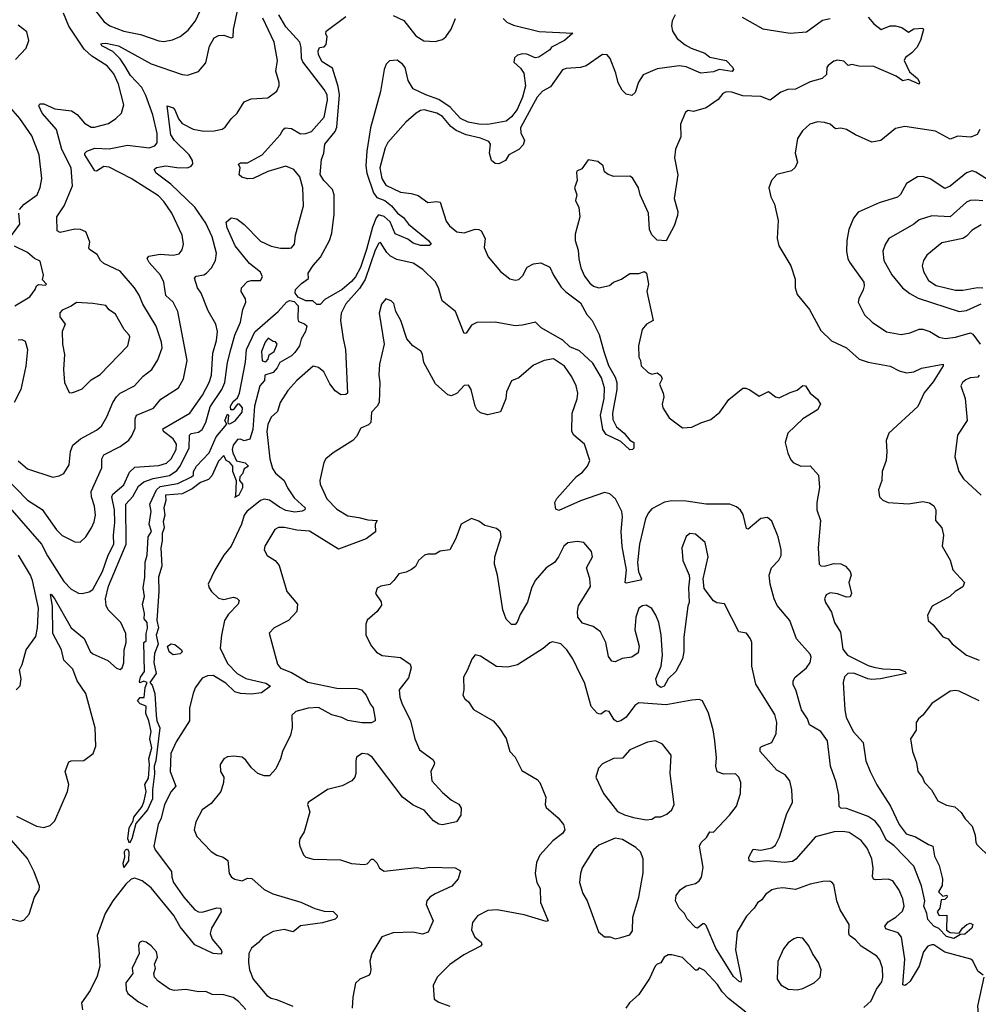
# Model space of a CAD drawing. Extents: x 2056909 to 2160450, y 827444 to 1016825.
# Tile 419 of 501: x 2114163 to 2119429, y 982406 to 987819. Entities that reach past the tile are written whole.
import ezdxf

# ---------------------------------------------------------------- set-up
doc = ezdxf.new("R2010")
doc.units = 0

msp = doc.modelspace()

# ---------------------------------------------------------------- linework, layer by layer
at = {"layer": '0CON10XD'}
for points in [[(2114080.9, 985305), (2114205, 985177.9), (2114286.6, 985126.6), (2114365.6, 985015), (2114395, 984983.5), (2114465, 984947.5), (2114494.2, 984945.8), (2114525, 984976), (2114557.5, 985025), (2114572.4, 985057.6), (2114578.8, 985095), (2114573.1, 985145), (2114556.2, 985195), (2114555.4, 985225), (2114613.8, 985355), (2114613.8, 985405), (2114625, 985427.1), (2114715, 985471.5), (2114762.3, 985507.7), (2114779.5, 985530.5), (2114797.1, 985572.9), (2114796.6, 985625), (2114803.8, 985645), (2114897.1, 985682.9), (2114937.6, 985732.4), (2115035, 985794.5), (2115062.5, 985845), (2115083.2, 985945), (2115031.8, 986215), (2115006, 986266), (2114965, 986302), (2114953.8, 986375), (2114936.8, 986415), (2114873.6, 986483.6), (2114863.1, 986505), (2114872.2, 986517.8), (2114935, 986529.3), (2115005, 986523.6), (2115038.7, 986531.3), (2115055, 986553.3), (2115063.1, 986585), (2115054.5, 986634.5), (2114999.1, 986755), (2114955, 986818.6), (2114925, 986850), (2114774.4, 986945), (2114655, 987007.9), (2114625, 987011.1), (2114585, 986985.8), (2114575, 986987.5), (2114520.3, 987075), (2114520.4, 987085), (2114530.6, 987095), (2114575, 987112.1), (2114655, 987108.6), (2114755, 987128.1), (2114874, 987114), (2114905, 987124.6), (2114918.1, 987141.9), (2114917, 987193), (2114893.9, 987295), (2114855, 987401.9), (2114834, 987445), (2114771.2, 987511.2), (2114740.9, 987565), (2114715, 987603.7), (2114675, 987643.4), (2114613.1, 987675), (2114608, 987685), (2114615, 987688.5), (2114635, 987690), (2114705, 987675.2), (2114885, 987576.7), (2115055, 987517.5), (2115085, 987512.9), (2115145, 987534), (2115185, 987581.2), (2115206.1, 987673.9), (2115231.1, 987718.9), (2115255, 987730.9), (2115284.2, 987734.2), (2115325, 987718), (2115335, 987722.5), (2115336.7, 987765), (2115362.8, 987885)], [(2114155, 985393.5), (2114205, 985349.2), (2114344.4, 985304.4), (2114379.3, 985310.7), (2114405.4, 985324.6), (2114435, 985371.2), (2114442.3, 985445), (2114455, 985478.9), (2114495.7, 985514.3), (2114585, 985561.8), (2114611.1, 985585), (2114641.8, 985635), (2114673.8, 985715), (2114694.1, 985745.9), (2114715.3, 985764.7), (2114793.3, 985806.7), (2114840.8, 985859.2), (2114887.8, 985895), (2114922.1, 985947.9), (2114945.4, 986015), (2114942.3, 986045), (2114913, 986133), (2114839.1, 986255), (2114818.8, 986305), (2114793.5, 986345), (2114715, 986435.7), (2114625, 986478.6), (2114607.1, 986495), (2114587.7, 986527.7), (2114546.2, 986555), (2114542.5, 986565), (2114548, 986595), (2114535, 986630), (2114525, 986652.5), (2114495.9, 986665.9), (2114465, 986666.9), (2114385, 986649.4), (2114368.1, 986658.1), (2114367.3, 986735), (2114406.7, 986795), (2114453.3, 986905), (2114445.3, 987005), (2114394.8, 987105), (2114365.4, 987215), (2114285.3, 987305), (2114268.1, 987345), (2114273.8, 987356.2), (2114295, 987356.2), (2114355, 987328.9), (2114447.3, 987317.3), (2114478.3, 987298.2), (2114519.1, 987249.1), (2114555, 987228.1), (2114573, 987227), (2114651.2, 987248.8), (2114691.4, 987275), (2114722.5, 987305), (2114735, 987350), (2114704.6, 987465), (2114680.6, 987520.6), (2114642.3, 987565), (2114558.6, 987618.6), (2114516.8, 987656.8), (2114433, 987783), (2114402.3, 987855)], [(2114573.8, 987873.8), (2114626.3, 987806.3), (2114657.1, 987785), (2114735, 987755.9), (2114826.4, 987736.4), (2114927.5, 987702.5), (2114955, 987699.6), (2115002.3, 987707.7), (2115043.7, 987726.3), (2115088.7, 987761.3), (2115127.7, 987812.3), (2115167.5, 987895)], [(2117763.9, 987846.1), (2117747, 987813), (2117743.6, 987785), (2117749.1, 987755), (2117775, 987714.4), (2117819.6, 987679.6), (2117851.5, 987661.5), (2117927.5, 987635), (2117955, 987613.2), (2118043.6, 987593.6), (2118080.8, 987555), (2118084.2, 987545), (2118077.1, 987532.9), (2118005.6, 987544.4), (2117975, 987531.4), (2117905, 987525.5), (2117825, 987559.3), (2117785, 987565.7), (2117665, 987547.8), (2117588.1, 987515), (2117561.9, 987475), (2117545, 987418.8), (2117525, 987402.5), (2117495, 987410), (2117472.1, 987432.1), (2117451.5, 987471.5), (2117438.1, 987525), (2117407.1, 987605), (2117390, 987625), (2117365, 987626.9), (2117274.4, 987565.6), (2117244.4, 987555.6), (2117165, 987550.6), (2117145, 987542.9), (2117079.7, 987450.3), (2117035, 987425.7), (2117005, 987393.1), (2116974.1, 987335.9), (2116913.4, 987225), (2116916.2, 987196.2), (2116935.4, 987155), (2116929.2, 987130.8), (2116904.7, 987105.3), (2116850, 987075), (2116832, 987045), (2116795, 987025.8), (2116775, 987027.5), (2116754.3, 987045), (2116744.5, 987085), (2116750, 987135), (2116739.2, 987149.3), (2116695, 987167.1), (2116615, 987186.4), (2116559.9, 987209.9), (2116532.2, 987232.2), (2116485, 987286.8), (2116455, 987303.9), (2116385, 987322.5), (2116365, 987319.8), (2116340, 987305), (2116284.4, 987255.6), (2116185, 987144.2), (2116170.8, 987115), (2116140.9, 987005), (2116152, 986945), (2116175, 986909.7), (2116255, 986871.1), (2116312.7, 986862.7), (2116351.5, 986851.5), (2116405, 986814.5), (2116455, 986820), (2116472, 986815), (2116505, 986710.8), (2116524.4, 986685), (2116565, 986653.3), (2116605, 986647.5), (2116665, 986667.5), (2116685, 986666), (2116697.9, 986657.9), (2116720, 986615), (2116714.2, 986565.8), (2116737.1, 986515), (2116805, 986433.5), (2116855, 986394.5), (2116885, 986386.5), (2116905, 986390.6), (2116926.7, 986413.3), (2116951.2, 986458.8), (2116985, 986476.7), (2117025, 986482.9), (2117075, 986458.6), (2117094.7, 986414.7), (2117138.2, 986348.2), (2117162.4, 986322.4), (2117243, 986263), (2117277.9, 986197.9), (2117308.6, 986165), (2117347.2, 986087.2), (2117371.5, 985995)], [(2114030.5, 985220.5), (2114282.9, 984935), (2114315, 984870.9), (2114405, 984730.9), (2114445, 984688.5), (2114485, 984665.5), (2114505, 984663.6), (2114545, 984673.6), (2114565, 984686.7), (2114617.8, 984785), (2114649.5, 984875), (2114680, 984935), (2114677.1, 984985), (2114684.8, 985054.8), (2114683.3, 985125), (2114668.9, 985195), (2114675, 985211.2), (2114735, 985261.2), (2114765, 985332.2), (2114795, 985358.7), (2114927.1, 985367.1), (2114968.8, 985381.2), (2114995, 985403.9), (2115022.4, 985455), (2115024.7, 985485), (2115005.9, 985515), (2114953.2, 985555), (2114949.8, 985570.2), (2115097.9, 985655), (2115166.9, 985755), (2115203.1, 985825), (2115216.7, 985865), (2115224, 985985), (2115243.8, 986055), (2115249.5, 986105), (2115240.9, 986145), (2115198.5, 986218.5), (2115159.1, 986315), (2115138.8, 986345), (2115122.4, 986397.6), (2115131.7, 986408.3), (2115174, 986416), (2115189.4, 986425), (2115216.7, 986455), (2115238.9, 986495), (2115244.5, 986535.5), (2115220.3, 986625), (2115185, 986699.6), (2115125, 986787.5), (2114993.7, 986913.7), (2114912.2, 986975), (2114901.4, 986995), (2114914.6, 987005.4), (2114965, 987014.5), (2115025.3, 987005.3), (2115085, 987004.4), (2115105, 987012.5), (2115113.2, 987026.8), (2115112.2, 987045), (2115093.5, 987075), (2115013.6, 987153.6), (2114992.5, 987185), (2114972.5, 987345), (2115005, 987334.2), (2115015, 987322.5), (2115034.3, 987274.3), (2115055, 987248.5), (2115115, 987216.8), (2115175, 987206.1), (2115231.7, 987208.3), (2115275, 987217.5), (2115291.5, 987228.5), (2115325, 987273.8), (2115357.5, 987305), (2115395, 987366.2), (2115435, 987384.2), (2115525, 987388.6), (2115575.8, 987425), (2115587.5, 987455), (2115587.3, 987472.7), (2115570.5, 987535), (2115579.1, 987595), (2115560.8, 987695), (2115497.7, 987827.7)], [(2114145, 983440.5), (2114255, 983384.6), (2114295, 983378.5), (2114330.2, 983389.8), (2114355, 983414), (2114425.4, 983575), (2114433.1, 983615), (2114413.1, 983685), (2114431.7, 983738.3), (2114445, 983744.6), (2114515, 983746.2), (2114565.9, 983784.1), (2114580.2, 983825), (2114576.5, 983925), (2114525, 984114.4), (2114478.2, 984185), (2114455, 984247.8), (2114405, 984298), (2114392.1, 984355), (2114345.3, 984445), (2114343.3, 984595), (2114331.7, 984658.3), (2114335, 984661.2), (2114355, 984633.8), (2114445.8, 984475.8), (2114517.6, 984417.6), (2114549.1, 984345), (2114565, 984332.5), (2114646.3, 984296.3), (2114694.5, 984254.5), (2114715, 984246.2), (2114725.7, 984255), (2114735, 984282.5), (2114736.3, 984355), (2114746.6, 984395), (2114745.3, 984445), (2114718.9, 984505), (2114648.7, 984575), (2114638.5, 984598.5), (2114633.9, 984635), (2114651.1, 984705), (2114747.6, 984935), (2114746.1, 985155), (2114785, 985197.7), (2114815.1, 985254.9), (2114845, 985278.7), (2114895, 985296.7), (2114985, 985313.6), (2115025, 985339.7), (2115045.1, 985365), (2115092.9, 985465), (2115094.8, 985535.2), (2115105.3, 985544.7), (2115145, 985550.3), (2115164.5, 985565.5), (2115184.5, 985605), (2115209.1, 985690.9), (2115274, 985785), (2115288.8, 985825), (2115304.5, 985935), (2115322.3, 986005), (2115345.1, 986084.9), (2115375.9, 986155), (2115388.9, 986225), (2115404.2, 986265), (2115402.5, 986285), (2115378.9, 986325), (2115381.1, 986345), (2115415, 986379.5), (2115435, 986385.4), (2115485, 986384.5), (2115497.3, 986405), (2115485, 986431.5), (2115425, 986478.4), (2115346.6, 986575), (2115303.1, 986675), (2115296.2, 986705), (2115325, 986730), (2115355, 986723.1), (2115395, 986692.5), (2115485, 986600.4), (2115543.6, 986573.6), (2115595, 986563.3), (2115645, 986562.5), (2115655.7, 986565), (2115671.5, 986585), (2115678.5, 986635), (2115721.8, 986795), (2115718.1, 986895), (2115702.5, 986955), (2115669.6, 986995), (2115625, 987012.9), (2115525, 986983.9), (2115445, 986946), (2115414.1, 986944.1), (2115383.4, 986953.4), (2115368.1, 986965), (2115374, 987005), (2115363.8, 987025), (2115375, 987032), (2115415, 987031.8), (2115495.5, 987075), (2115594.5, 987185), (2115609.4, 987215), (2115621.2, 987225), (2115655, 987220), (2115705, 987190.4), (2115735, 987193.3), (2115765.2, 987204.8), (2115835, 987282.5), (2115854.1, 987375.9), (2115851.7, 987405), (2115836.1, 987435), (2115717.5, 987587.5), (2115710.3, 987605), (2115709, 987665), (2115701.2, 987695), (2115625, 987779.2), (2115587.1, 987845)], [(2116819.5, 987825), (2116838.6, 987805), (2116875, 987788), (2117016, 987754), (2117202.5, 987745), (2117156.2, 987705), (2117085, 987666.7), (2117075, 987653.3), (2117015, 987612.5), (2116995, 987609.2), (2116948.9, 987628.9), (2116925, 987631.1), (2116897.1, 987622.9), (2116880.6, 987609.4), (2116877.8, 987585), (2116915, 987552.3), (2116932, 987525), (2116941.7, 987455), (2116925, 987392.5), (2116895, 987325.5), (2116865, 987283.8), (2116835, 987260.5), (2116735, 987242.5), (2116685, 987243.9), (2116626.2, 987255), (2116585, 987275.6), (2116527.9, 987337.9), (2116465, 987379.6), (2116393.8, 987405), (2116325, 987438.8), (2116296.2, 987485), (2116280, 987555), (2116266, 987575), (2116236.2, 987596.2), (2116195, 987592.7), (2116176.5, 987575), (2116164.4, 987545), (2116145.5, 987424.5), (2116090.8, 987225), (2116069.7, 987095), (2116065.2, 987014.8), (2116069.5, 986975), (2116106.4, 986866.4), (2116125, 986841.8), (2116169.4, 986825), (2116205.8, 986795), (2116238.8, 986755), (2116271.5, 986731.5), (2116298.6, 986695), (2116408, 986605), (2116423.3, 986585), (2116413.6, 986576.4), (2116365, 986577.5), (2116325, 986590), (2116295, 986612.5), (2116225, 986641.2), (2116197.9, 986707.9), (2116165, 986737.6), (2116134.7, 986745.3), (2116120.2, 986729.8), (2116101, 986679), (2116068.8, 986555), (2116035, 986456.5), (2116008, 986405), (2115985, 986378.5), (2115935, 986334.7), (2115839.4, 986280.6), (2115813.6, 986253.6), (2115795, 986253.8), (2115774, 986274), (2115735, 986272.8), (2115693.2, 986293.2), (2115676.4, 986315), (2115678.6, 986335), (2115711.7, 986368.3), (2115750, 986395), (2115747.5, 986425), (2115775, 986467.5), (2115815, 986512.5), (2115864.2, 986605), (2115877.5, 986645), (2115890.3, 986749.7), (2115889.4, 986855), (2115880.6, 986885), (2115834.4, 986935), (2115812.9, 986967.1), (2115820.7, 987049.3), (2115834, 987085), (2115839.2, 987135), (2115895, 987204.4), (2115905, 987228.6), (2115919.7, 987405), (2115912, 987452), (2115881.7, 987551.7), (2115825, 987586.9), (2115803.9, 987625), (2115802.9, 987647.1), (2115810, 987665), (2115835, 987670), (2115847, 987683), (2115852.5, 987725), (2115845, 987740), (2115846.2, 987755), (2115955, 987835.5)], [(2116215, 987841.1), (2116273.7, 987813.7), (2116339.2, 987729.2), (2116382.3, 987702.3), (2116445, 987699.1), (2116485, 987710.4), (2116504.4, 987725), (2116532.6, 987767.4), (2116557.3, 987825)], [(2118825, 987832), (2118855, 987795.7), (2118895, 987764.2), (2118945, 987784.2), (2118974.1, 987784.1), (2119010, 987775), (2119045, 987750), (2119075, 987768.8), (2119125, 987772.5), (2119128.8, 987765), (2119111.2, 987705), (2119091.4, 987665), (2119065, 987637.1), (2119028.6, 987611.4), (2119022, 987595), (2119051.5, 987531.5), (2119095.4, 987495), (2119106.8, 987475), (2119105.3, 987464.7), (2119045, 987490), (2119015, 987483.3), (2118977.7, 987507.7), (2118855, 987561.5), (2118772.6, 987562.6), (2118735, 987572.5), (2118715, 987566.2), (2118691.5, 987591.5), (2118655, 987595.6), (2118635, 987591.4), (2118603.6, 987566.4), (2118597.5, 987555), (2118595, 987517.5), (2118571.2, 987495), (2118505, 987477.5), (2118425, 987436.9), (2118382.5, 987435), (2118345, 987420), (2118285, 987376), (2118235, 987395.8), (2118135, 987400), (2118075, 987419.5), (2118045, 987421.9), (2118026.6, 987413.4), (2117999.3, 987380.7), (2117935, 987334), (2117865, 987313.8), (2117835, 987320), (2117820.5, 987309.5), (2117793.8, 987245), (2117794.2, 987175), (2117765, 987107.5), (2117760.3, 987059.7), (2117778.1, 986965), (2117757.5, 986835), (2117778.1, 986765), (2117777.3, 986742.7), (2117758.8, 986685), (2117715, 986602.5), (2117665, 986606.7), (2117635, 986636.7), (2117622.9, 986665), (2117616.5, 986755), (2117571.1, 986855), (2117561.9, 986895), (2117540.6, 986930.6), (2117529.7, 986949.7), (2117515, 986958), (2117426.1, 986956.1), (2117395, 986966.7), (2117375, 986982.5), (2117367.5, 987015), (2117338.3, 987038.3), (2117285, 987047.5), (2117251.7, 986998.3), (2117224, 986986), (2117221.7, 986978.3), (2117226, 986935), (2117211.4, 986895), (2117223.8, 986855), (2117216.2, 986825), (2117235.5, 986785.5), (2117240, 986735), (2117215, 986640), (2117214.3, 986605), (2117231.5, 986551.5), (2117233.8, 986503.8), (2117245, 986453.8), (2117265, 986408.8), (2117295, 986370), (2117315, 986354.3), (2117345, 986344.3), (2117402.3, 986357.7), (2117425, 986376), (2117468.3, 986391.7), (2117515, 986423.3), (2117565, 986423.8), (2117595, 986433.8), (2117606, 986425), (2117618, 986365), (2117608, 986325), (2117643.3, 986165), (2117606.7, 986145), (2117583.3, 986115), (2117563.3, 986025), (2117563.8, 985963.8), (2117573.3, 985945), (2117576.7, 985915), (2117615, 985880), (2117635, 985870), (2117665, 985877.5), (2117685, 985862.5), (2117692.5, 985845), (2117677.5, 985815), (2117698.8, 985765), (2117701.2, 985745), (2117692.5, 985705), (2117695.8, 985685), (2117730.2, 985630.2), (2117805, 985575.7), (2117855, 985578.1), (2117905, 985603.3), (2117959.4, 985620.6), (2118009.3, 985660.7), (2118058.8, 985731.2), (2118135, 985792.5), (2118153, 985793), (2118175, 985783.3), (2118225, 985748.9), (2118277.5, 985775), (2118316, 985745), (2118335, 985739.5), (2118395, 985769.1), (2118435, 985781.4), (2118465, 985807.8), (2118480.8, 985805), (2118505.4, 985765.4), (2118545, 985732.9), (2118562.7, 985705), (2118545.7, 985674.3), (2118465.3, 985624.7), (2118383.8, 985545), (2118368.8, 985495), (2118383.5, 985436.5), (2118399.5, 985399.5), (2118412.9, 985385), (2118455, 985364.6), (2118505.4, 985365.4), (2118551.2, 985315), (2118557.7, 985247.7), (2118541.4, 985165), (2118543.1, 985125), (2118561.5, 985065), (2118550, 984915), (2118554.2, 984825), (2118565, 984816), (2118584.5, 984814.5), (2118635, 984829.6), (2118675, 984828.2), (2118699.2, 984815), (2118726.2, 984785), (2118730, 984765), (2118717.5, 984725), (2118732.5, 984665), (2118725, 984646.7), (2118705, 984643.5), (2118655, 984662.9), (2118615, 984668.5), (2118593.1, 984656.9), (2118584.5, 984635.5), (2118590, 984615), (2118622, 984562), (2118640, 984505), (2118672.6, 984452.6), (2118685, 984358), (2118711.4, 984325), (2118825, 984268.8), (2118855, 984260), (2118905, 984250.5), (2118995, 984246.9), (2119026.7, 984235), (2119032.5, 984225), (2118892.5, 984195), (2118845, 984192.3), (2118822, 984195), (2118745, 984226.4), (2118712, 984225), (2118695, 984206.2), (2118687.5, 984175), (2118695.3, 984025), (2118704.3, 983984.3), (2118742.2, 983905), (2118796.7, 983845), (2118811.1, 983745), (2118835.2, 983685), (2118872.2, 983612.2), (2118946.2, 983495), (2118995.5, 983395), (2119033.5, 983343.5), (2119085, 983327.3), (2119155, 983284.2), (2119180, 983275), (2119189.5, 983219.5), (2119205, 983187.5)], [(2118132, 987832), (2118245, 987768.9), (2118395, 987744.5), (2118485, 987752.3), (2118573.9, 987816.1), (2118615, 987825.3)], [(2114139.5, 987600.5), (2114198.3, 987661.7), (2114212, 987705), (2114202.1, 987752.1), (2114155, 987788)], [(2114161.8, 986775), (2114186.5, 986805), (2114258.2, 986855), (2114274.6, 986895.4), (2114283.8, 986945), (2114268.7, 987075), (2114229.7, 987179.7), (2114163.6, 987275), (2114102.9, 987345)], [(2119317.7, 987177.7), (2119275, 987162.5), (2119195, 987206.1), (2119025, 987231.1), (2118975, 987220), (2118893.8, 987155), (2118845, 987145.8), (2118755, 987185.7), (2118705.4, 987215.4), (2118675, 987222.2), (2118645, 987219.5), (2118615, 987244.2), (2118585, 987254.3), (2118545, 987257.8), (2118504, 987245), (2118463, 987207), (2118435.7, 987165), (2118423.8, 987085), (2118436, 987035), (2118424.1, 987005.9), (2118402.5, 986987.5), (2118323.3, 986966.7), (2118293.8, 986935), (2118279.2, 986895), (2118288.8, 986845), (2118310, 986805), (2118330, 986715), (2118323.8, 986615), (2118333.8, 986575), (2118398.8, 986465), (2118422.7, 986392.7), (2118422.9, 986345), (2118435, 986307.5), (2118501.2, 986225), (2118565, 986110), (2118622.7, 986052.7), (2118705.4, 986015.4), (2118775, 985952.5), (2118825, 985935.7), (2118945, 985914.4), (2118995, 985888.2), (2119035, 985877.8), (2119075, 985883.1), (2119117.7, 985902.3), (2119236.2, 985925), (2119235.7, 985915), (2119181.3, 985828.7), (2119131.9, 985768.1), (2119097.3, 985692.7), (2118937.5, 985545), (2118923.3, 985505), (2118926.1, 985443.9), (2118923.8, 985395), (2118901.2, 985335), (2118898.8, 985285), (2118881.2, 985235), (2118886.4, 985196.4), (2118905, 985176.7), (2118935, 985163.8), (2119045, 985157.8), (2119125, 985169.2), (2119162.1, 985162.1), (2119185.4, 985145.4), (2119195.7, 985125), (2119193.8, 985065), (2119228.8, 985025), (2119238.8, 984985), (2119231.2, 984925), (2119275, 984847.5), (2119290, 984795), (2119353.8, 984725), (2119345, 984701.2), (2119302, 984675), (2119272.7, 984647.3), (2119176.2, 984595), (2119150, 984545), (2119153.3, 984515), (2119181.2, 984491.2), (2119235, 984426.7), (2119264.2, 984414.2), (2119285, 984387.5), (2119364.6, 984324.6), (2119435, 984298.6)], [(2119438.1, 987215), (2119423.3, 987186.7), (2119387.8, 987172.2), (2119317.7, 987177.7)], [(2119495, 986930.4), (2119415, 986981.1), (2119395, 986987.5), (2119365, 986977.5), (2119275, 986903.6), (2119245, 986891.1), (2119165, 986943.1), (2119125, 986957.1), (2119095, 986954.3), (2119035, 986918), (2119001.7, 986858.3), (2118985, 986842.9), (2118885, 986812.5), (2118769.7, 986760.3), (2118742.9, 986727.1), (2118718.6, 986665), (2118706.5, 986605), (2118705.4, 986545), (2118711.8, 986505), (2118722.2, 986485), (2118800, 986375), (2118802.9, 986355), (2118796.7, 986333.3), (2118772.5, 986285), (2118769.2, 986265), (2118805, 986196), (2118847.1, 986155), (2118925, 986102.7), (2119005, 986087.3), (2119055, 986097.3), (2119105, 986116.7), (2119125, 986117.5), (2119163.9, 986103.9), (2119215, 986073.3), (2119246.6, 986066.6), (2119305, 986073.2), (2119386.4, 986096.4), (2119399.7, 986089.7), (2119438.9, 986035)], [(2119455, 986822.9), (2119412.7, 986827.3), (2119385, 986825.3), (2119365.2, 986814.8), (2119275, 986734.1), (2119175, 986740), (2119105, 986719.1), (2119075, 986694.5), (2118938.1, 986615), (2118916.8, 986583.2), (2118904.6, 986545.4), (2118909.6, 986495), (2118955, 986415.6), (2119013.8, 986343.8), (2119052.7, 986312.7), (2119098.2, 986288.2), (2119325, 986215.3), (2119365, 986220.8), (2119445, 986255.8)], [(2114111.4, 986625), (2114163.1, 986695), (2114157.3, 986755)], [(2119445, 986690), (2119395, 986662.5), (2119365, 986629.2), (2119343.6, 986616.4), (2119228.6, 986591.4), (2119146.9, 986525), (2119128.5, 986495), (2119120.5, 986465), (2119127.7, 986435), (2119155.2, 986385.2), (2119198.1, 986358.1), (2119305, 986332.5), (2119345, 986331.6), (2119425, 986347.3), (2119455, 986345.3)], [(2114136.2, 986245), (2114218.6, 986295), (2114247.5, 986335), (2114255, 986356.2), (2114265, 986363.3), (2114305, 986360), (2114310, 986365), (2114288.3, 986388.3), (2114292.5, 986415), (2114275, 986490.6), (2114244.3, 986505), (2114205, 986538.9), (2114133.4, 986573.4)], [(2117371.5, 985995), (2117397.5, 985917.5), (2117435, 985852.9), (2117443.8, 985825), (2117442.7, 985785), (2117420, 985655), (2117421.1, 985621.1), (2117441.3, 985581.3), (2117482.9, 985545), (2117515, 985506.7), (2117537.5, 985495), (2117537, 985463), (2117530, 985455), (2117515, 985454.3), (2117465, 985499.4), (2117385, 985537.5), (2117366, 985565), (2117354.1, 985644.1), (2117373.9, 985736.1), (2117375.6, 985795), (2117359.1, 985849.1), (2117310.7, 985930.7), (2117239, 985999), (2117185, 986020.3), (2117146, 986056), (2117028.4, 986125), (2116995.8, 986155.8), (2116925, 986139.8), (2116885, 986135.3), (2116775, 986156.5), (2116675, 986153.3), (2116645, 986140), (2116615, 986095.8), (2116605, 986094.3), (2116556.5, 986215), (2116483.2, 986273.2), (2116464.2, 986345), (2116445, 986379.6), (2116376.6, 986445), (2116325, 986481.1), (2116235, 986499.6), (2116199, 986519), (2116179, 986539), (2116145, 986594.4), (2116135, 986589.5), (2116115, 986552.1), (2116060.5, 986389.5), (2116029.6, 986340.4), (2115954.2, 986255.8), (2115929.6, 986205), (2115926, 986165), (2115940.3, 986065), (2115953.1, 986005), (2115963.8, 985765), (2115955, 985758), (2115927.3, 985757.3), (2115895, 985778.8), (2115866.8, 985816.8), (2115833.4, 985883.4), (2115805, 985905.8), (2115775, 985913.8), (2115685, 985835.6), (2115635, 985780), (2115594.5, 985715), (2115578.5, 985665), (2115545, 985633.1), (2115526.1, 985593.9), (2115520.4, 985555), (2115536.6, 985405), (2115550.7, 985350.7), (2115567.1, 985325), (2115615.6, 985285), (2115633.1, 985245), (2115670.1, 985190.1), (2115731.1, 985135), (2115730, 985125), (2115715, 985116.8), (2115675, 985111.3), (2115625, 985120.7), (2115589.7, 985139.7), (2115535, 985176.7), (2115505, 985183.2), (2115485, 985174.7), (2115409.6, 985115), (2115395.9, 985095), (2115381.1, 985045), (2115324.7, 984925), (2115284.7, 984875), (2115235, 984792), (2115198.8, 984715), (2115202.9, 984695), (2115215.9, 984675), (2115255, 984639.4), (2115285, 984631.5), (2115335, 984644.1), (2115355, 984638.8), (2115367.8, 984625), (2115362.9, 984605), (2115309.3, 984550.7), (2115288.1, 984515), (2115271.2, 984435), (2115264.6, 984364.6), (2115305, 984280), (2115357.7, 984225), (2115405, 984197.6), (2115515, 984171.5), (2115540, 984155), (2115491.7, 984118.3), (2115435, 984111.1), (2115375, 984114.3), (2115345, 984123.7), (2115295, 984171.4), (2115225, 984212.9), (2115195, 984212), (2115165, 984198.5), (2115127.5, 984145), (2115115, 984114.2), (2115095.4, 984035), (2115095.3, 983964.7), (2115021.8, 983848.2), (2114993.3, 983785), (2114988.8, 983685), (2115020, 983605), (2114995, 983576.2), (2114957.4, 983505), (2114940.7, 983429.3), (2114923.2, 983395), (2114898.8, 983275), (2114907.1, 983255), (2114996.8, 983136.8), (2114998, 983105), (2115008.2, 983075), (2115064.7, 982995), (2115125, 982925.4), (2115145, 982913.5), (2115165, 982912.7), (2115245, 982936.9), (2115266.2, 982935), (2115270, 982915), (2115217.1, 982825), (2115209.6, 982795), (2115220.4, 982765), (2115270, 982705), (2115273.8, 982695), (2115268.9, 982681.1), (2115226.2, 982686.2), (2115125, 982732.3), (2115045, 982831.1), (2115008.5, 982895), (2114885, 983045.7), (2114835, 983085.7), (2114795, 983099), (2114775, 983094.8), (2114745, 983066.8), (2114674, 982975), (2114631.6, 982905), (2114587.8, 982785), (2114597.5, 982705), (2114603.1, 982615), (2114588.7, 982561.3), (2114548.9, 982481.1), (2114502.9, 982415), (2114508, 982375)], [(2119205, 983187.5), (2119215, 983170), (2119232.5, 983095), (2119231.7, 983058.3), (2119210, 983025), (2119235, 983000), (2119256.1, 983006.1), (2119257.5, 982995), (2119245, 982982.5), (2119225, 982980), (2119217.5, 982935), (2119203.3, 982915), (2119215, 982894), (2119256.7, 982896.7), (2119255, 982813.3), (2119275, 982800), (2119325, 982797.5), (2119342, 982825), (2119366.2, 982845), (2119385, 982852), (2119398.8, 982845), (2119393.8, 982825), (2119355, 982792), (2119330.7, 982789.3), (2119295, 982767.5), (2119255, 982778.1), (2119212.1, 982822.1), (2119185.8, 982835), (2119152.2, 982872.2), (2119147.3, 982905), (2119130, 982945), (2119135.6, 982975), (2119117.2, 983057.2), (2119075.3, 983165.3), (2118967.6, 983277.6), (2118925, 983308.1), (2118889.2, 983379.2), (2118862.6, 983412.6), (2118825, 983438.7), (2118745, 983468), (2118705, 983483.3), (2118674.3, 983484.3), (2118665, 983492.5), (2118664, 983555), (2118647.6, 983627.6), (2118616.9, 983715), (2118600.3, 983855), (2118565, 983906.1), (2118501.7, 983941.7), (2118491.2, 983975), (2118458.6, 984025), (2118426.5, 984135), (2118411.7, 984161.7), (2118412.9, 984185), (2118423.8, 984205), (2118485, 984255.4), (2118504.7, 984285), (2118511.6, 984315), (2118505, 984330.5), (2118430.7, 984415), (2118394.1, 984515), (2118325, 984598.5), (2118307.3, 984635), (2118286.1, 984715), (2118281.2, 984765), (2118293.7, 984806.3), (2118332.8, 984847.2), (2118346.1, 984873.9), (2118346.7, 984905), (2118330.3, 984975), (2118295, 985062.5), (2118271.2, 985081.2), (2118235, 985077.5), (2118165, 985017.5), (2118155, 985022.5), (2118137.9, 985097.9), (2118123.3, 985123.3), (2118101.2, 985141.2), (2118065, 985155.5), (2117935, 985156.2), (2117825, 985172.5), (2117745, 985173.1), (2117705, 985165.5), (2117635, 985128.9), (2117615, 985105.6), (2117601.1, 985075), (2117568.7, 984935), (2117557.7, 984835), (2117563.1, 984783.1), (2117578.1, 984745), (2117573, 984737), (2117495, 984720.8), (2117490, 984725), (2117496.2, 984795), (2117471.8, 984921.8), (2117467, 985005), (2117475.4, 985085), (2117470.5, 985115), (2117436.7, 985185), (2117405, 985212.9), (2117375, 985218.6), (2117244.1, 985174.1), (2117125, 985121.4), (2117108.6, 985128.6), (2117102.9, 985165), (2117113.1, 985186.9), (2117222.1, 985307.9), (2117255, 985332), (2117282, 985365), (2117295.8, 985395.8), (2117265.3, 985485.3), (2117207.1, 985535), (2117196.9, 985555), (2117198.1, 985655), (2117225.8, 985735), (2117229.2, 985765), (2117219.2, 985805), (2117195.8, 985855), (2117155, 985914), (2117095, 985953.8), (2117044.2, 985945.8), (2116985, 985919.2), (2116905, 985849.2), (2116865, 985832.5), (2116837.7, 985772.3), (2116832.9, 985735), (2116805, 985662.5), (2116735, 985646.7), (2116695, 985656.7), (2116673.3, 985675), (2116664.2, 985694.2), (2116643.8, 985785), (2116628.8, 985808.8), (2116605, 985808), (2116566, 985765), (2116535, 985751.4), (2116515, 985756), (2116447.6, 985817.6), (2116383.8, 985935), (2116375, 985980), (2116366.1, 985996.1), (2116323.3, 986025), (2116290, 986065), (2116256, 986165), (2116228.8, 986215), (2116218.3, 986258.3), (2116203.6, 986273.6), (2116175, 986283.3), (2116150, 986255), (2116137.5, 986205), (2116164.2, 986035), (2116140, 985925), (2116136, 985864), (2116142, 985825), (2116137.1, 985715), (2116127.1, 985695), (2116095, 985661.2), (2116090.9, 985605), (2116078.1, 985591.9), (2116037, 985573), (2116012.6, 985527.4), (2115992, 985505), (2115885, 985437.8), (2115845, 985404.2), (2115833.1, 985385), (2115811.4, 985285), (2115814.3, 985265), (2115850.9, 985185), (2115905, 985127.8), (2115965, 985090.6), (2116025, 985082.9), (2116075, 985068.9), (2116126.4, 985066.4), (2116116.2, 985045), (2116117.1, 985002.9), (2116065.3, 984964.7), (2115915, 984907.5), (2115755, 985006.7), (2115685, 985012.9), (2115617.3, 985027.3), (2115585, 985027.8), (2115565, 985016.2), (2115510, 984925), (2115506, 984905), (2115522.4, 984872.4), (2115565.8, 984845.8), (2115588.3, 984818.3), (2115630, 984675), (2115689.2, 984605), (2115685.8, 984565), (2115639.4, 984515), (2115560, 984475), (2115533.6, 984446.4), (2115578.1, 984275), (2115595, 984253.8), (2115655, 984230), (2115745, 984177.3), (2115905.4, 984144.6), (2116015, 984142.9), (2116040, 984135), (2116065.5, 984105.5), (2116087.4, 984057.4), (2116105.5, 984035), (2116115.8, 983974.2), (2116115.6, 983964.4), (2116096.2, 983953.8), (2116042.7, 983952.7), (2115965, 983965.6), (2115933.1, 983983.1), (2115877.3, 983997.3), (2115805, 984038.2), (2115746.8, 984033.2), (2115678.8, 984015), (2115658.6, 983995), (2115660, 983925), (2115650.6, 983885), (2115605.6, 983795), (2115595.6, 983755), (2115570.3, 983699.7), (2115535, 983662), (2115505, 983661.9), (2115471.2, 983675), (2115435.5, 983705.5), (2115405, 983748), (2115384.4, 983764.4), (2115339.5, 983770.5), (2115305, 983766), (2115283.3, 983755), (2115263.3, 983725), (2115266.1, 983686.1), (2115283.9, 983653.9), (2115282.5, 983625), (2115267.1, 983575), (2115215, 983510.8), (2115164.2, 983475), (2115130.3, 983409.7), (2115121.4, 983365), (2115135, 983328.8), (2115215, 983246), (2115245, 983225.8), (2115280, 983215), (2115305.7, 983195.7), (2115314.2, 983125), (2115325.6, 983105.6), (2115343.7, 983093.7), (2115385, 983084.4), (2115415, 983099.2), (2115437.3, 983097.3), (2115505, 983038), (2115553, 983013), (2115707.4, 982967.4), (2115785, 982931.9), (2115835, 982918.5), (2115885, 982916.5), (2115907.5, 982895), (2115907.1, 982885), (2115896, 982874), (2115827, 982853), (2115705, 982838.1), (2115665.7, 982804.3), (2115615, 982816.7), (2115555, 982805.5), (2115500, 982775), (2115474.4, 982745.6), (2115435.8, 982715), (2115421.5, 982685), (2115420, 982635), (2115425.9, 982595), (2115444.7, 982544.7), (2115520.8, 982455), (2115545, 982440), (2115572.6, 982432.6), (2115663.3, 982395)], [(2114445, 985766.7), (2114465, 985773.8), (2114505, 985790), (2114555, 985839.2), (2114605, 985868.1), (2114755.8, 986025), (2114767.5, 986075), (2114763.8, 986085), (2114735.6, 986115.6), (2114689.3, 986199.3), (2114653.6, 986223.6), (2114635, 986246.7), (2114565, 986258.8), (2114475, 986263.3), (2114446.1, 986243.9), (2114395, 986222.5), (2114383, 986207), (2114383.8, 986185), (2114412.5, 986145), (2114395.5, 986104.5), (2114398.1, 986035), (2114407.8, 985977.8), (2114402.9, 985895), (2114409.2, 985825), (2114435, 985770), (2114445, 985766.7)], [(2114765, 983292.5), (2114756.5, 983315), (2114764.6, 983375.4), (2114785.6, 983414.4), (2114789.4, 983435), (2114835, 983493.1), (2114846.2, 983525), (2114857.1, 983575), (2114850.6, 983615), (2114870.5, 983649.5), (2114876, 983725), (2114871.4, 983755), (2114887.9, 983815), (2114877.8, 983865), (2114885.4, 983905), (2114872, 983965), (2114855.8, 984005), (2114857.5, 984045), (2114825, 984058), (2114810, 984075), (2114825, 984092), (2114847.1, 984092.9), (2114852.3, 984147.7), (2114863.3, 984175), (2114845, 984182), (2114823.3, 984173.3), (2114820.8, 984180.8), (2114827.1, 984205), (2114847.5, 984235), (2114844.4, 984395.6), (2114857.5, 984405), (2114857.5, 984445), (2114865.4, 984474.6), (2114863.3, 984505), (2114846.7, 984525), (2114848.6, 984555), (2114838, 984605), (2114847.7, 984647.7), (2114840, 984695), (2114850.8, 984755), (2114852.7, 984837.3), (2114863.3, 984875), (2114868.8, 984975), (2114885.8, 985005), (2114873.8, 985045), (2114884.2, 985115), (2114877.5, 985155), (2114914.8, 985235), (2114935, 985252.3), (2115031.2, 985268.8), (2115106.7, 985305), (2115117.5, 985315), (2115117.5, 985335), (2115133.8, 985365), (2115203, 985437), (2115242.9, 985525), (2115300, 985595), (2115290, 985615), (2115305, 985650), (2115310, 985645), (2115306.2, 985606.2), (2115308.3, 985598.3), (2115316.7, 985596.7), (2115347.1, 985612.9), (2115385, 985661.2), (2115386.2, 985685), (2115370, 985705), (2115360, 985705), (2115335, 985673.3), (2115323.3, 985673.3), (2115320, 985695), (2115335, 985720), (2115359.2, 985740.8), (2115370.8, 985765), (2115403.4, 985936.6), (2115408.1, 986005), (2115455, 986102.5), (2115583.1, 986215), (2115627.8, 986265), (2115645.3, 986274.7), (2115670.2, 986270.2), (2115691.8, 986245), (2115690, 986175), (2115695, 986160), (2115727, 986147), (2115740, 986135), (2115732.5, 986105), (2115708.3, 986061.7), (2115700, 986025), (2115675, 985990), (2115655, 985970.8), (2115592.5, 985935), (2115577.5, 985905), (2115555, 985880), (2115510, 985865), (2115506.7, 985835), (2115482, 985805), (2115451.9, 985695), (2115444.2, 985565), (2115427, 985513), (2115395, 985503.3), (2115375, 985512.5), (2115358.3, 985511.7), (2115335, 985480), (2115330, 985455), (2115333.3, 985436.7), (2115354, 985394), (2115401.7, 985381.7), (2115420, 985365), (2115395, 985350), (2115387, 985323), (2115372.5, 985305), (2115370, 985285), (2115387.5, 985265), (2115387.5, 985245), (2115372.5, 985215), (2115365.7, 985204.3), (2115342.5, 985192.5), (2115350, 985200), (2115353, 985283), (2115333.3, 985335), (2115333.3, 985365), (2115315, 985386.7), (2115297.5, 985395), (2115285, 985422.5), (2115255, 985391.2), (2115218.1, 985311.9), (2115199.2, 985290.8), (2115155, 985273.6), (2115110, 985240), (2115055, 985211.9), (2114964.2, 985205), (2114966.2, 985175), (2114954.5, 985135), (2114960, 985095), (2114950.9, 985060.9), (2114955.7, 985025), (2114944.4, 984995), (2114945.6, 984954.4), (2114937.5, 984915), (2114943.3, 984815), (2114924.5, 984755), (2114926.7, 984675), (2114915.4, 984515), (2114925.5, 984475), (2114912.4, 984435), (2114922.9, 984385), (2114903.8, 984335), (2114899.2, 984285), (2114911.5, 984225), (2114876.7, 984175), (2114890.9, 984160.9), (2114905.4, 984115), (2114913.1, 983995), (2114915.4, 983965), (2114931.9, 983925), (2114910.5, 983745), (2114900.6, 983715), (2114903.1, 983673.1), (2114891.5, 983585), (2114891.9, 983535), (2114864.1, 983475), (2114800.7, 983399.3), (2114779.3, 983315), (2114765, 983292.5)], [(2114155, 986058.5), (2114175, 986060), (2114192.2, 986052.2), (2114205.6, 986005), (2114196.4, 985913.6), (2114168.5, 985785), (2114132.9, 985715)], [(2115515, 985937.5), (2115527, 985953), (2115533.6, 985976.4), (2115560, 985995), (2115577.5, 986035), (2115568.3, 986048.3), (2115555, 986050), (2115527.5, 986067.5), (2115510.8, 986045), (2115491.8, 985995), (2115495, 985942.5), (2115515, 985937.5)], [(2119435, 985863.8), (2119426.6, 985853.4), (2119385, 985849.7), (2119360.9, 985839.1), (2119342.9, 985825), (2119333.1, 985805), (2119356.4, 985736.4), (2119368.6, 985615), (2119315.8, 985535), (2119300.6, 985415), (2119321.9, 985335), (2119348.5, 985295), (2119444.3, 985205)], [(2119456.4, 982566.4), (2119427.5, 982587.5), (2119399.2, 982645), (2119388.8, 982655), (2119245, 982693.3), (2119185, 982732.1), (2119173.7, 982733.7), (2119152.9, 982725), (2119128.7, 982695), (2119105.3, 982615), (2119055, 982533.3), (2119035, 982514.4), (2119025, 982510), (2119015, 982513.8), (2119026.1, 982655), (2119007.1, 982775), (2118989.4, 982799.4), (2118921.6, 982821.6), (2118916.5, 982835), (2118935, 982859.6), (2118976.4, 982885), (2119012.4, 982917.6), (2119021.4, 982945), (2119014.3, 982985), (2118995, 983033.3), (2118960, 983085), (2118935, 983094), (2118865, 983090), (2118854.4, 983094.4), (2118847.9, 983107.9), (2118851.2, 983155), (2118844.6, 983205), (2118817.9, 983265), (2118786.4, 983306.4), (2118719.8, 983349.8), (2118685, 983355.4), (2118636.6, 983353.4), (2118535, 983326.9), (2118427, 983203), (2118409.1, 983190.9), (2118364.3, 983185.7), (2118265, 983194.1), (2118198.3, 983188.3), (2118170, 983195), (2118169.2, 983215), (2118191.7, 983258.3), (2118235, 983253.1), (2118295, 983265.5), (2118315, 983280), (2118337.1, 983325), (2118377.9, 983455), (2118407.8, 983515), (2118404.1, 983585.9), (2118393.8, 983635), (2118368.3, 983668.3), (2118322.9, 983692.9), (2118230, 983795), (2118230, 983815), (2118237.6, 983822.4), (2118294.5, 983845.5), (2118318.1, 983895), (2118323.1, 983955), (2118311.2, 983998.8), (2118206.5, 984165), (2118185.8, 984265), (2118185.8, 984395), (2118177.5, 984415), (2118155, 984446), (2118113.8, 984453.8), (2118035, 984606.7), (2117993.6, 984613.6), (2117973.6, 984623.6), (2117922.3, 984692.3), (2117918, 984745), (2117946, 984865), (2117928, 984945), (2117875, 984991.2), (2117845, 984993.3), (2117825, 984977.5), (2117800, 984915), (2117806.2, 984845), (2117841.2, 984765), (2117843.3, 984745), (2117838, 984695), (2117840, 984615), (2117832.9, 984595), (2117811.2, 984425), (2117811.5, 984345), (2117803.8, 984305), (2117766.7, 984235), (2117726.2, 984195), (2117703.3, 984155), (2117685, 984147.7), (2117665, 984162.2), (2117658.2, 984195), (2117686.6, 984265), (2117694.5, 984324.5), (2117686.6, 984436.6), (2117674.2, 984505), (2117657.8, 984545), (2117635, 984581.9), (2117605, 984600), (2117585, 984596.9), (2117565, 984584.2), (2117546.9, 984535), (2117542, 984465), (2117566.7, 984375), (2117561.1, 984338.9), (2117525, 984313.5), (2117473.5, 984306.5), (2117435, 984288.6), (2117415, 984292), (2117397.6, 984317.6), (2117383.6, 984395), (2117353.5, 984453.5), (2117313.6, 984483.6), (2117255, 984500.8), (2117230, 984535), (2117227.2, 984565), (2117233.4, 984596.6), (2117297.9, 984702.1), (2117295.9, 984745.9), (2117276.2, 984805), (2117309.2, 984865), (2117304.2, 984895), (2117262.5, 984945), (2117225, 984950.8), (2117175, 984942.5), (2117152, 984925), (2117122, 984865), (2117100, 984835), (2117054.6, 984805.4), (2116994.6, 984735.4), (2116975, 984693.3), (2116953.1, 984616.9), (2116911.7, 984548.3), (2116895, 984506.7), (2116885, 984493.8), (2116865, 984493.8), (2116835, 984524), (2116817.1, 984575), (2116787.1, 984765), (2116770.4, 984825), (2116772.3, 984865), (2116808, 984975), (2116803.6, 985003.6), (2116781.7, 985021.7), (2116718.3, 985038.3), (2116685, 985062.5), (2116645, 985077.5), (2116587.5, 985045), (2116556.9, 984963.1)], [(2116556.9, 984963.1), (2116525.6, 984904.4), (2116472.7, 984897.3), (2116445, 984880), (2116405, 984881.2), (2116387.5, 984875), (2116353.3, 984845), (2116337, 984813), (2116314.3, 984795.7), (2116285, 984780.8), (2116245, 984773.3), (2116218.8, 984735), (2116195.7, 984714.3), (2116147.5, 984705), (2116126.1, 984693.9), (2116116.7, 984665), (2116148.3, 984618.3), (2116149.7, 984600.3), (2116126, 984565), (2116072.1, 984517.9), (2116064, 984495), (2116064, 984435), (2116095.8, 984375), (2116122.6, 984342.6), (2116153.8, 984323.8), (2116255, 984311.8), (2116308.1, 984275), (2116313.1, 984255), (2116298.8, 984201.2), (2116248.1, 984135), (2116250.6, 984095), (2116261.4, 984061.4), (2116310, 983965), (2116334.1, 983865.9), (2116359.2, 983805), (2116432.2, 983752.2), (2116441.4, 983735), (2116439.4, 983725), (2116421.1, 983685), (2116427.5, 983635), (2116485, 983570.8), (2116535, 983527.5), (2116575.8, 983505.8), (2116587.5, 983485), (2116586.7, 983445), (2116561.7, 983408.3), (2116485, 983392.2), (2116465, 983395.7), (2116436, 983415), (2116385, 983473.3), (2116325, 983501.1), (2116265.3, 983545.3), (2116100, 983765), (2116075, 983780.8), (2116045, 983784.2), (2116013.8, 983765), (2116008.8, 983745), (2116010, 983675), (2116003.3, 983655), (2115986.7, 983635), (2115935, 983606.2), (2115853, 983587), (2115748, 983515), (2115744.2, 983504.2), (2115756.7, 983465), (2115726.2, 983355), (2115701.2, 983315), (2115698.8, 983295), (2115701.2, 983275), (2115722.5, 983227.5), (2115735, 983214.4), (2115775, 983204.5), (2115925, 983200.8), (2115985, 983180.8), (2116055, 983173.8), (2116072.3, 983177.7), (2116095, 983203.3), (2116105, 983203.3), (2116125, 983183.3), (2116140, 983155), (2116165, 983138), (2116345, 983157.5), (2116375, 983153.5), (2116415, 983159.4), (2116555, 983156.2), (2116585, 983140), (2116570.8, 983095), (2116537.5, 983055), (2116445, 983013.1), (2116415.5, 982994.5), (2116399.2, 982975), (2116395.8, 982955), (2116434.2, 982865), (2116406.7, 982803.3), (2116375, 982792.5), (2116322.4, 982802.4), (2116215, 982798.2), (2116153, 982777), (2116096.7, 982685), (2116087, 982643), (2116092.3, 982597.7), (2116088, 982575), (2116078.8, 982565), (2116031.2, 982545), (2116007, 982523), (2115992.9, 982445), (2115990, 982385)], [(2114143.3, 984135), (2114165, 984157.5), (2114170.8, 984195), (2114161.1, 984245), (2114176.6, 984273.4), (2114198.8, 984355), (2114251.2, 984428.8), (2114260.5, 984475), (2114265.7, 984584.3), (2114233.2, 984735), (2114221.2, 984765), (2114155.9, 984875)], [(2115005, 984326.7), (2114984.3, 984344.3), (2114974, 984375), (2114995, 984388.1), (2115015, 984384.4), (2115051.2, 984355), (2115056, 984344), (2115045, 984333.3), (2115005, 984326.7)], [(2118801.3, 982388.7), (2118841.5, 982425), (2118870.9, 982489.1), (2118899.7, 982530.3), (2118905.4, 982554.6), (2118902.9, 982605), (2118887.8, 982647.8), (2118871.1, 982671.1), (2118786.3, 982726.3), (2118755, 982760.9), (2118722.2, 982785), (2118717.7, 982797.7), (2118720, 982845), (2118670, 982925), (2118652.3, 982975), (2118636, 983065), (2118625, 983076.7), (2118613.6, 983083.6), (2118575, 983081.4), (2118505, 983066.4), (2118425, 983037.8), (2118355, 983045.6), (2118325, 983042.9), (2118294.6, 983035.4), (2118259.7, 983010.3), (2118239.6, 982980.4), (2118216.4, 982963.6), (2118198.6, 982935), (2118155, 982890), (2118103.8, 982805), (2118094.7, 982704.7), (2118127.8, 982542.2), (2118125, 982527.5), (2118115, 982530.8), (2118085, 982559.6), (2117986.7, 982715), (2117935, 982839.4), (2117925, 982848.9), (2117915, 982849.1), (2117885.9, 982824.1), (2117875, 982828.5), (2117829.5, 982875), (2117814.7, 982904.7), (2117785.6, 982935), (2117766.2, 982975), (2117769.5, 983005), (2117793, 983037), (2117825, 983056.5), (2117875, 983070.6), (2117895, 983085.7), (2117907.9, 983105), (2117918, 983158), (2117897.5, 983275), (2117906, 983295), (2117936.7, 983323.3), (2117955, 983353.3), (2117975, 983352.9), (2118062.9, 983445), (2118100.5, 983495), (2118123.5, 983565), (2118124.3, 983625), (2118114.4, 983654.4), (2118095, 983673.8), (2118031.2, 983671.2), (2117995, 983683.3), (2117988.1, 983715), (2117990.9, 983760.9), (2117982.5, 983855), (2117972, 983915), (2117946.5, 984006.5), (2117913.9, 984073.9), (2117895, 984081.2), (2117855, 984078.6), (2117715, 984051.8), (2117565, 984064.2), (2117541.4, 984048.6), (2117494.4, 983985), (2117465, 983963.6), (2117445, 983958.1), (2117429.4, 983969.4), (2117401.2, 984015), (2117381.3, 984018.7), (2117355, 984001.2), (2117345, 984002), (2117335, 984006), (2117303.1, 984043.1), (2117265.4, 984175.4), (2117245, 984214), (2117202.2, 984305), (2117167.8, 984355), (2117135, 984387.5), (2117090.8, 984399.2), (2117075, 984393.8), (2117038.9, 984361.1), (2116898.3, 984271.7), (2116845, 984260), (2116782.4, 984262.4), (2116695, 984320), (2116665, 984326.7), (2116646.4, 984303.6), (2116623.3, 984245), (2116600, 984205), (2116603.3, 984135), (2116597.5, 984105), (2116607.5, 984085), (2116629.3, 984069.3), (2116655, 984026.7), (2116764.6, 983964.6), (2116796.6, 983926.6), (2116835, 983866.7), (2116855.5, 983795.5), (2116884.4, 983764.4), (2116922.1, 983692.1), (2117005, 983642.5), (2117020.8, 983625), (2117054, 983545), (2117050, 983505), (2117055, 983487.5), (2117120.9, 983430.9), (2117150.8, 983395), (2117158.1, 983365), (2117145.6, 983345), (2117091.9, 983305), (2117020, 983225), (2117002.5, 983185), (2116994, 983125), (2117004, 983075), (2117021.9, 983041.9), (2117024.4, 982965), (2117065.6, 982864.4), (2117055, 982860.6), (2116935, 982898.8), (2116785, 982925.6), (2116735, 982922), (2116678.3, 982891.7), (2116650, 982855), (2116644.3, 982815), (2116663.1, 982775), (2116697.6, 982747.6), (2116702, 982735), (2116693.8, 982725), (2116602.2, 982677.8), (2116525, 982624), (2116456.2, 982555), (2116435, 982510), (2116440, 982435), (2116465, 982417.5), (2116526.4, 982396.4)], [(2119435, 984074.5), (2119325, 984127.8), (2119305, 984131.9), (2119275, 984127.8), (2119175, 984059.2), (2119125, 983996.2), (2119100, 983975), (2119087.5, 983955), (2119087.5, 983912.5), (2119056.7, 983865), (2119067.5, 983795), (2119090, 983735), (2119098, 983685), (2119122.7, 983652.7), (2119134.5, 983624.5), (2119172, 983585), (2119206.7, 983525), (2119255, 983500), (2119300.7, 983490.7), (2119335, 983460), (2119357.5, 983425), (2119396, 983385), (2119412, 983335), (2119415.9, 983295.9), (2119423.4, 983283.4), (2119495, 983213.3)], [(2117605, 983420), (2117635, 983424), (2117655, 983435.8), (2117685, 983437.1), (2117718, 983452), (2117745.7, 983475), (2117757.5, 983505), (2117735.7, 983675), (2117742.5, 983775), (2117695, 983836.9), (2117655, 983853.8), (2117612.4, 983847.6), (2117515, 983804.3), (2117475, 983758.6), (2117425, 983757.8), (2117365, 983727.1), (2117342.9, 983705), (2117328.6, 983655), (2117370.8, 983565), (2117446.6, 983466.6), (2117485, 983447.5), (2117535, 983432.9), (2117605, 983420)], [(2114075.5, 982884.5), (2114165, 982862.8), (2114185, 982868.8), (2114215, 982901.8), (2114244.1, 982995), (2114269.8, 983035), (2114271.6, 983055), (2114241.7, 983135), (2114205, 983206.9), (2114115, 983309.7)], [(2117435, 982766.7), (2117465, 982773.3), (2117515, 982787.5), (2117529.3, 982810.7), (2117531.2, 982885), (2117564.1, 982995.9), (2117587.9, 983127.9), (2117587.5, 983205), (2117572.9, 983245), (2117548.3, 983268.3), (2117475, 983311.9), (2117435, 983318.6), (2117345, 983280), (2117315.4, 983254.6), (2117253.4, 983156.6), (2117242.9, 983125), (2117239.1, 983075), (2117255.7, 983015), (2117280, 982975), (2117342.5, 982805), (2117375, 982777.5), (2117406.1, 982776.1), (2117435, 982766.7)], [(2114735, 983157.5), (2114731.7, 983181.7), (2114740.6, 983215), (2114737.8, 983245), (2114743.9, 983256.1), (2114755, 983260), (2114761.8, 983245), (2114760, 983195), (2114735, 983157.5)], [(2118434.1, 982485.9), (2118465, 982492.9), (2118527.5, 982525), (2118547.7, 982542.3), (2118560, 982555), (2118566.2, 982595), (2118552, 982635), (2118518, 982685), (2118497.6, 982727.6), (2118465, 982768.8), (2118436.4, 982773.6), (2118415, 982766.2), (2118385, 982743.8), (2118358.8, 982711.2), (2118328.3, 982641.7), (2118323.8, 982545), (2118345, 982513.8), (2118385, 982490), (2118434.1, 982485.9)], [(2115405, 982376.7), (2115365, 982422.3), (2115335, 982443.8), (2115285, 982457.7), (2115219.5, 982459.5), (2115185, 982475.8), (2115145, 982474), (2115075, 982486.7), (2115011.7, 982481.7), (2114985, 982490), (2114922.7, 982532.7), (2114903.3, 982555), (2114898.8, 982575), (2114908.8, 982605), (2114903.6, 982626.4), (2114920, 982665), (2114913.3, 982695), (2114885, 982727.5), (2114857, 982747), (2114835, 982753.3), (2114820, 982745), (2114815, 982730), (2114818.8, 982685), (2114780.8, 982605), (2114784, 982575), (2114746.2, 982525), (2114746.7, 982485), (2114756, 982466), (2114815, 982420), (2114865, 982392.5)], [(2118152.9, 982362.9), (2118057.7, 982437.7), (2118022.7, 982475), (2117996.5, 982515), (2117925, 982591.4), (2117895, 982606.2), (2117885, 982593.3), (2117875, 982594), (2117805, 982663.5), (2117745, 982678.6), (2117725, 982677.1), (2117703.3, 982665), (2117685.9, 982634.1), (2117665, 982626.7), (2117654.2, 982615.8), (2117622.7, 982547.3), (2117565, 982460), (2117513.3, 982415), (2117493.3, 982385)], [(2119430, 982355), (2119426.1, 982395), (2119461.1, 982555)]]:
    msp.add_lwpolyline(points, dxfattribs=at)

doc.saveas('drawing.dxf')
